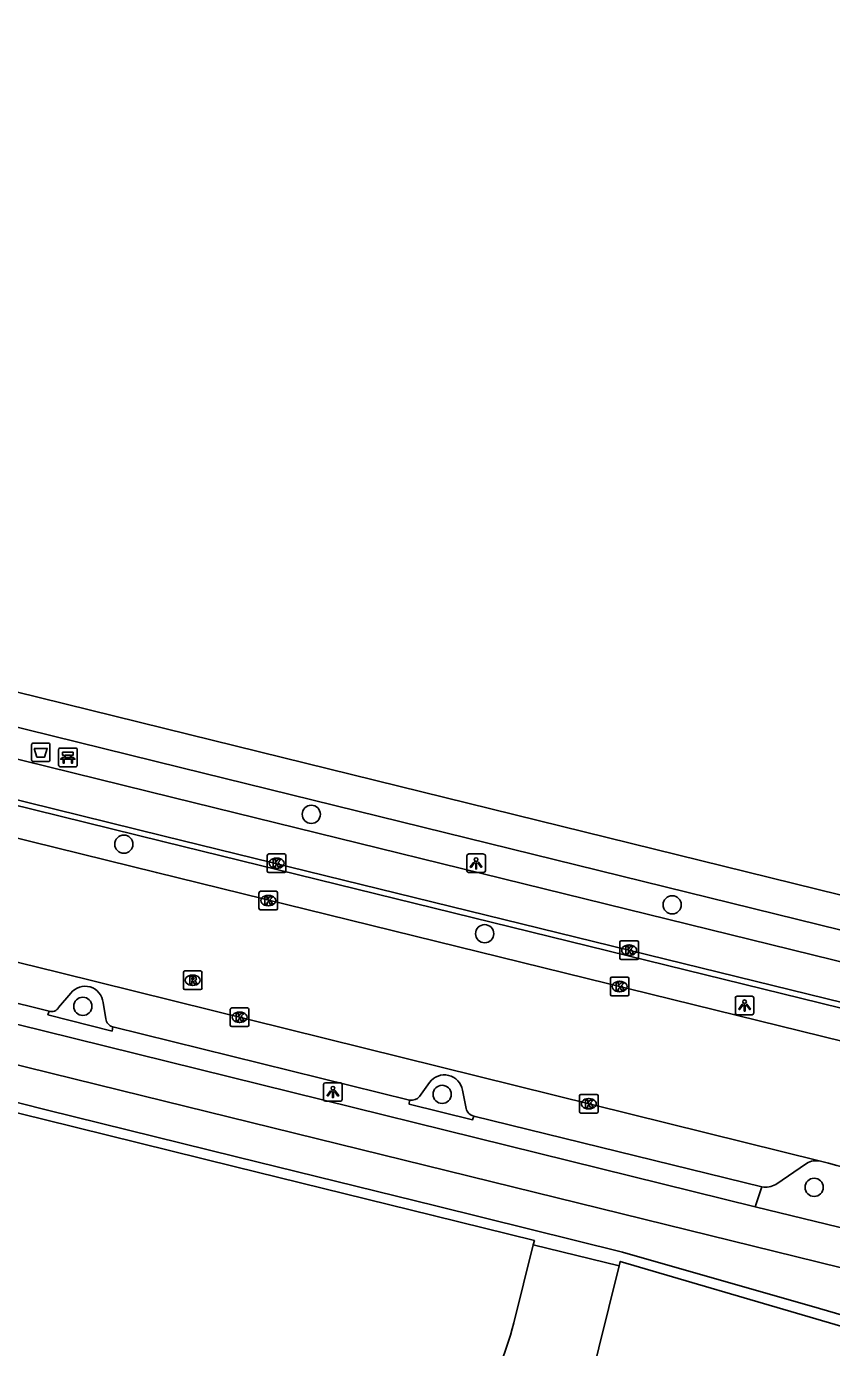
# Model space of a CAD drawing. Extents: x 161771 to 163125, y 382479 to 383177.
# Drawn here: x 162075.7 to 162119, y 383071.7 to 383142.8 of the extents above; entities that cross this region are included whole.
import ezdxf

# ---------------------------------------------------------------- set-up
doc = ezdxf.new("R2010")
doc.units = 0
for name, color, linetype in [('IMGEO_Afvalbak', 7, 'Continuous'), ('IMGEO_Bank', 7, 'Continuous'), ('IMGEO_Berm_open', 7, 'Continuous'), ('IMGEO_Boom', 7, 'Continuous'), ('IMGEO_Fietspad_gesloten', 7, 'Continuous'), ('IMGEO_Haag', 7, 'Continuous'), ('IMGEO_Kolk', 7, 'Continuous'), ('IMGEO_Lichtpunt', 7, 'Continuous'), ('IMGEO_Pand', 7, 'Continuous'), ('IMGEO_Parkeervlak_open', 7, 'Continuous'), ('IMGEO_Rijbaan_lokaal_gesloten', 7, 'Continuous'), ('IMGEO_Rioolput', 7, 'Continuous'), ('IMGEO_Voetpad_open', 7, 'Continuous')]:
    doc.layers.add(name, color=color, linetype=linetype)

msp = doc.modelspace()

# ---------------------------------------------------------------- linework, layer by layer
at = {"layer": 'IMGEO_Afvalbak'}
for p, q in [((162075.936, 383103.367), (162075.936, 383104.167)), ((162075.936, 383104.167), (162075.936, 383103.367)), ((162076.036, 383104.267), (162076.826, 383104.267)), ((162076.826, 383104.267), (162076.036, 383104.267)), ((162076.926, 383104.167), (162076.926, 383103.367)), ((162076.926, 383103.367), (162076.926, 383104.167)), ((162076.826, 383103.267), (162076.036, 383103.267)), ((162076.036, 383103.267), (162076.826, 383103.267))]:
    msp.add_line(p, q, dxfattribs=at)
msp.add_lwpolyline([(162076.079, 383103.981), (162076.783, 383103.981), (162076.634, 383103.511), (162076.228, 383103.511), (162076.079, 383103.981)], dxfattribs=at)
for centre, start, end in [((162076.036, 383104.167), 90, 180), ((162076.036, 383104.167), 90, 180), ((162076.826, 383104.167), 0, 90), ((162076.826, 383104.167), 360, 90), ((162076.036, 383103.367), 180, 270), ((162076.036, 383103.367), 180, 270), ((162076.826, 383103.367), 270, 0), ((162076.826, 383103.367), 270, 0)]:
    msp.add_arc(centre, 0.1, start, end, dxfattribs=at)
at = {"layer": 'IMGEO_Bank'}
for p, q in [((162077.393, 383103.07), (162077.393, 383103.911)), ((162077.393, 383103.911), (162077.393, 383103.07)), ((162077.468, 383103.995), (162078.309, 383103.995)), ((162078.309, 383103.995), (162077.468, 383103.995)), ((162077.702, 383103.501), (162077.702, 383103.607)), ((162077.746, 383103.607), (162077.746, 383103.501)), ((162078.034, 383103.613), (162077.752, 383103.613)), ((162077.752, 383103.495), (162078.034, 383103.495)), ((162078.04, 383103.501), (162078.04, 383103.607)), ((162078.084, 383103.607), (162078.084, 383103.501)), ((162078.393, 383103.92), (162078.393, 383103.079)), ((162078.393, 383103.079), (162078.393, 383103.92)), ((162078.318, 383102.995), (162077.477, 383102.995)), ((162077.477, 383102.995), (162078.318, 383102.995)), ((162078.09, 383103.393), (162077.697, 383103.393))]:
    msp.add_line(p, q, dxfattribs=at)
for points in [[(162077.64, 383103.393), (162077.498, 383103.393), (162077.61, 383103.495), (162077.696, 383103.495)], [(162077.696, 383103.613), (162077.61, 383103.613), (162077.61, 383103.774), (162078.173, 383103.774), (162078.173, 383103.613), (162078.09, 383103.613)], [(162078.09, 383103.495), (162078.173, 383103.495), (162078.285, 383103.393), (162078.146, 383103.393)], [(162077.69, 383103.386), (162077.69, 383103.179), (162077.647, 383103.179), (162077.647, 383103.386)], [(162078.14, 383103.386), (162078.14, 383103.179), (162078.096, 383103.179), (162078.096, 383103.386)]]:
    msp.add_lwpolyline(points, dxfattribs=at)
for centre, radius, start, end in [((162077.471, 383103.917), 0.0779, 92.4484, 184.28452), ((162077.471, 383103.917), 0.0779, 92.4484, 184.28452), ((162077.695, 383103.606), 0.00671, 2.89567, 87.10433), ((162077.695, 383103.502), 0.00671, 272.89567, 357.10433), ((162077.752, 383103.606), 0.00671, 92.89567, 177.10433), ((162077.752, 383103.502), 0.00671, 182.89567, 267.10433), ((162078.034, 383103.606), 0.00671, 2.89567, 87.10433), ((162078.034, 383103.502), 0.00671, 272.89567, 357.10433), ((162078.091, 383103.606), 0.00671, 92.89567, 177.10433), ((162078.091, 383103.502), 0.00671, 182.89567, 267.10433), ((162078.315, 383103.917), 0.0779, 2.4484, 94.28452), ((162078.315, 383103.917), 0.0779, 2.4484, 94.28452), ((162077.471, 383103.073), 0.0779, 182.4484, 274.28452), ((162077.471, 383103.073), 0.0779, 182.4484, 274.28452), ((162077.64, 383103.386), 0.00671, 2.89567, 87.10433), ((162077.697, 383103.386), 0.00671, 92.89567, 177.10433), ((162078.089, 383103.386), 0.00671, 2.89567, 87.10433), ((162078.146, 383103.386), 0.00671, 92.89567, 177.10433), ((162078.315, 383103.073), 0.0779, 272.4484, 4.28452), ((162078.315, 383103.073), 0.0779, 272.4484, 4.28452)]:
    msp.add_arc(centre, radius, start, end, dxfattribs=at)
at = {"layer": 'IMGEO_Berm_open'}
for points in [[(162080.32, 383088.988), (162080.273, 383088.761), (162076.816, 383089.637), (162076.891, 383089.836)], [(162099.743, 383084.186), (162099.684, 383083.99), (162096.261, 383084.833), (162096.292, 383085.033)], [(162114.9, 383079.294), (162115.262, 383080.379)]]:
    msp.add_lwpolyline(points, dxfattribs=at)
at = {"layer": 'IMGEO_Boom'}
for centre in [(162090.997, 383100.431), (162080.906, 383098.822), (162110.43, 383095.558), (162100.335, 383094.003), (162078.699, 383090.094), (162098.044, 383085.352), (162118.074, 383080.349)]:
    msp.add_circle(centre, 0.489, dxfattribs=at)
at = {"layer": 'IMGEO_Fietspad_gesloten'}
for points in [[(161915.689, 383140.639), (161979.048, 383124.929), (162000, 383119.758), (162083.074, 383099.255), (162134.136, 383086.721), (162137.066, 383086.053), (162140.008, 383085.446), (162150.119, 383083.649)], [(162150.168, 383085.809), (162140.488, 383087.535), (162137.535, 383088.116), (162134.626, 383088.77), (162083.536, 383101.336), (162000, 383121.941), (161979.686, 383126.952), (161923.625, 383140.841)], [(162003.304, 383106.804), (162076.586, 383088.768), (162114.9, 383079.294)], [(162127.72, 383074.005), (162080.686, 383085.58), (162003.024, 383104.713)], [(162114.9, 383079.294), (162127.757, 383076.182), (162129.761, 383075.563), (162130.935, 383075.168), (162146.429, 383069.887)]]:
    msp.add_lwpolyline(points, dxfattribs=at)
at = {"layer": 'IMGEO_Haag'}
msp.add_lwpolyline([(162150.044, 383083.349), (162139.954, 383085.159), (162137.013, 383085.752), (162134.07, 383086.429), (162082.999, 383098.959), (162000, 383119.435), (161978.973, 383124.622)], dxfattribs=at)
at = {"layer": 'IMGEO_Kolk'}
for p, q in [((162088.629, 383097.369), (162088.629, 383098.221)), ((162088.704, 383098.295), (162089.556, 383098.295)), ((162089.117, 383098.075), (162089.142, 383098.075)), ((162089.63, 383098.221), (162089.63, 383097.369)), ((162089.556, 383097.295), (162088.704, 383097.295)), ((162089.14, 383097.515), (162089.115, 383097.515)), ((162088.183, 383095.36), (162088.183, 383096.212)), ((162088.258, 383096.286), (162089.11, 383096.286)), ((162088.671, 383096.066), (162088.696, 383096.066)), ((162089.184, 383096.212), (162089.184, 383095.36)), ((162089.11, 383095.286), (162088.258, 383095.286)), ((162088.694, 383095.506), (162088.669, 383095.506)), ((162107.611, 383092.689), (162107.611, 383093.541)), ((162107.686, 383093.615), (162108.538, 383093.615)), ((162108.612, 383093.541), (162108.612, 383092.689)), ((162108.122, 383092.835), (162108.097, 383092.835)), ((162108.099, 383093.395), (162108.124, 383093.395)), ((162108.538, 383092.615), (162107.686, 383092.615)), ((162107.1, 383090.733), (162107.1, 383091.585)), ((162107.175, 383091.659), (162108.027, 383091.659)), ((162107.588, 383091.439), (162107.613, 383091.439)), ((162108.101, 383091.585), (162108.101, 383090.733)), ((162108.027, 383090.659), (162107.175, 383090.659)), ((162107.611, 383090.879), (162107.586, 383090.879)), ((162086.638, 383089.08), (162086.638, 383089.932)), ((162086.713, 383090.006), (162087.565, 383090.006)), ((162087.639, 383089.932), (162087.639, 383089.08)), ((162087.149, 383089.226), (162087.124, 383089.226)), ((162087.126, 383089.786), (162087.151, 383089.786)), ((162087.565, 383089.006), (162086.713, 383089.006)), ((162105.44, 383084.422), (162105.44, 383085.274)), ((162105.515, 383085.348), (162106.367, 383085.348)), ((162105.928, 383085.128), (162105.953, 383085.128)), ((162106.441, 383085.274), (162106.441, 383084.422)), ((162106.367, 383084.348), (162105.515, 383084.348)), ((162105.951, 383084.568), (162105.926, 383084.568))]:
    msp.add_line(p, q, dxfattribs=at)
for points in [[(162088.629, 383097.369), (162088.629, 383098.221)], [(162088.704, 383098.295), (162089.556, 383098.295)], [(162088.95, 383097.995), (162089.073, 383097.995), (162089.073, 383097.844), (162089.203, 383097.995), (162089.367, 383097.995), (162089.221, 383097.844), (162089.374, 383097.595), (162089.222, 383097.595), (162089.137, 383097.759), (162089.073, 383097.692), (162089.073, 383097.595), (162088.95, 383097.595), (162088.95, 383097.995)], [(162089.63, 383098.221), (162089.63, 383097.369)], [(162089.556, 383097.295), (162088.704, 383097.295)], [(162088.183, 383095.36), (162088.183, 383096.212)], [(162088.258, 383096.286), (162089.11, 383096.286)], [(162088.504, 383095.986), (162088.627, 383095.986), (162088.627, 383095.835), (162088.757, 383095.986), (162088.921, 383095.986), (162088.775, 383095.835), (162088.928, 383095.586), (162088.776, 383095.586), (162088.691, 383095.75), (162088.627, 383095.683), (162088.627, 383095.586), (162088.504, 383095.586), (162088.504, 383095.986)], [(162089.184, 383096.212), (162089.184, 383095.36)], [(162089.11, 383095.286), (162088.258, 383095.286)], [(162107.611, 383092.689), (162107.611, 383093.541)], [(162107.686, 383093.615), (162108.538, 383093.615)], [(162108.612, 383093.541), (162108.612, 383092.689)], [(162107.932, 383093.315), (162108.055, 383093.315), (162108.055, 383093.164), (162108.185, 383093.315), (162108.349, 383093.315), (162108.203, 383093.164), (162108.356, 383092.915), (162108.204, 383092.915), (162108.119, 383093.079), (162108.055, 383093.012), (162108.055, 383092.915), (162107.932, 383092.915), (162107.932, 383093.315)], [(162108.538, 383092.615), (162107.686, 383092.615)], [(162107.1, 383090.733), (162107.1, 383091.585)], [(162107.175, 383091.659), (162108.027, 383091.659)], [(162107.421, 383091.359), (162107.544, 383091.359), (162107.544, 383091.208), (162107.674, 383091.359), (162107.838, 383091.359), (162107.692, 383091.208), (162107.845, 383090.959), (162107.693, 383090.959), (162107.608, 383091.123), (162107.544, 383091.056), (162107.544, 383090.959), (162107.421, 383090.959), (162107.421, 383091.359)], [(162108.101, 383091.585), (162108.101, 383090.733)], [(162108.027, 383090.659), (162107.175, 383090.659)], [(162086.638, 383089.08), (162086.638, 383089.932)], [(162086.713, 383090.006), (162087.565, 383090.006)], [(162087.639, 383089.932), (162087.639, 383089.08)], [(162086.959, 383089.706), (162087.082, 383089.706), (162087.082, 383089.555), (162087.212, 383089.706), (162087.376, 383089.706), (162087.23, 383089.555), (162087.383, 383089.306), (162087.231, 383089.306), (162087.146, 383089.47), (162087.082, 383089.403), (162087.082, 383089.306), (162086.959, 383089.306), (162086.959, 383089.706)], [(162087.565, 383089.006), (162086.713, 383089.006)], [(162105.44, 383084.422), (162105.44, 383085.274)], [(162105.515, 383085.348), (162106.367, 383085.348)], [(162105.761, 383085.048), (162105.884, 383085.048), (162105.884, 383084.897), (162106.014, 383085.048), (162106.178, 383085.048), (162106.032, 383084.897), (162106.185, 383084.648), (162106.033, 383084.648), (162105.948, 383084.812), (162105.884, 383084.745), (162105.884, 383084.648), (162105.761, 383084.648), (162105.761, 383085.048)], [(162106.441, 383085.274), (162106.441, 383084.422)], [(162106.367, 383084.348), (162105.515, 383084.348)]]:
    msp.add_lwpolyline(points, dxfattribs=at)
for centre, start, end in [((162088.706, 383098.219), 91.55205, 178.44795), ((162088.706, 383098.219), 91.55205, 178.44795), ((162089.554, 383098.219), 1.55205, 88.44795), ((162089.554, 383098.219), 1.55205, 88.44795), ((162088.706, 383097.371), 181.55205, 268.44795), ((162088.706, 383097.371), 181.55205, 268.44795), ((162089.554, 383097.371), 271.55205, 358.44795), ((162089.554, 383097.371), 271.55205, 358.44795), ((162088.26, 383096.21), 91.55205, 178.44795), ((162088.26, 383096.21), 91.55205, 178.44795), ((162089.108, 383096.21), 1.55205, 88.44795), ((162089.108, 383096.21), 1.55205, 88.44795), ((162088.26, 383095.362), 181.55205, 268.44795), ((162088.26, 383095.362), 181.55205, 268.44795), ((162089.108, 383095.362), 271.55205, 358.44795), ((162089.108, 383095.362), 271.55205, 358.44795), ((162107.688, 383093.539), 91.55205, 178.44795), ((162107.688, 383093.539), 91.55205, 178.44795), ((162108.536, 383093.539), 1.55205, 88.44795), ((162108.536, 383093.539), 1.55205, 88.44795), ((162107.688, 383092.691), 181.55205, 268.44795), ((162107.688, 383092.691), 181.55205, 268.44795), ((162108.536, 383092.691), 271.55205, 358.44795), ((162108.536, 383092.691), 271.55205, 358.44795), ((162107.177, 383091.583), 91.55205, 178.44795), ((162107.177, 383091.583), 91.55205, 178.44795), ((162108.025, 383091.583), 1.55205, 88.44795), ((162108.025, 383091.583), 1.55205, 88.44795), ((162107.177, 383090.735), 181.55205, 268.44795), ((162107.177, 383090.735), 181.55205, 268.44795), ((162108.025, 383090.735), 271.55205, 358.44795), ((162108.025, 383090.735), 271.55205, 358.44795), ((162086.715, 383089.93), 91.55205, 178.44795), ((162086.715, 383089.93), 91.55205, 178.44795), ((162087.563, 383089.93), 1.55205, 88.44795), ((162087.563, 383089.93), 1.55205, 88.44795), ((162086.715, 383089.082), 181.55205, 268.44795), ((162086.715, 383089.082), 181.55205, 268.44795), ((162087.563, 383089.082), 271.55205, 358.44795), ((162087.563, 383089.082), 271.55205, 358.44795), ((162105.517, 383085.272), 91.55205, 178.44795), ((162105.517, 383085.272), 91.55205, 178.44795), ((162106.365, 383085.272), 1.55205, 88.44795), ((162106.365, 383085.272), 1.55205, 88.44795), ((162105.517, 383084.424), 181.55205, 268.44795), ((162105.517, 383084.424), 181.55205, 268.44795), ((162106.365, 383084.424), 271.55205, 358.44795), ((162106.365, 383084.424), 271.55205, 358.44795)]:
    msp.add_arc(centre, 0.0765, start, end, dxfattribs=at)
for centre, major_axis, ratio, start_param, end_param in [((162089.116, 383097.795), (-0.387, 0.002), 0.722429, 4.712389, 7.853982), ((162089.141, 383097.795), (-0.39, 0.002), 0.717154, 1.570796, 4.712389), ((162088.67, 383095.786), (-0.387, 0.002), 0.722429, 4.712389, 7.853982), ((162088.695, 383095.786), (-0.39, 0.002), 0.717154, 1.570796, 4.712389), ((162108.098, 383093.115), (-0.387, 0.002), 0.722429, 4.712389, 7.853982), ((162108.123, 383093.115), (-0.39, 0.002), 0.717154, 1.570796, 4.712389), ((162107.587, 383091.159), (-0.387, 0.002), 0.722429, 4.712389, 7.853982), ((162107.612, 383091.159), (-0.39, 0.002), 0.717154, 1.570796, 4.712389), ((162087.125, 383089.506), (-0.387, 0.002), 0.722429, 4.712389, 7.853982), ((162087.15, 383089.506), (-0.39, 0.002), 0.717154, 1.570796, 4.712389), ((162105.927, 383084.848), (-0.387, 0.002), 0.722429, 4.712389, 7.853982), ((162105.952, 383084.848), (-0.39, 0.002), 0.717154, 1.570796, 4.712389)]:
    msp.add_ellipse(centre, major_axis=major_axis, ratio=ratio, start_param=start_param, end_param=end_param, dxfattribs=at)
at = {"layer": 'IMGEO_Lichtpunt'}
for p, q in [((162099.374, 383098.199), (162099.374, 383097.392)), ((162099.374, 383098.199), (162099.374, 383097.392)), ((162100.276, 383098.294), (162099.468, 383098.294)), ((162100.276, 383098.294), (162099.468, 383098.294)), ((162100.37, 383097.392), (162100.37, 383098.199)), ((162100.37, 383097.392), (162100.37, 383098.199)), ((162099.468, 383097.298), (162100.276, 383097.298)), ((162099.468, 383097.298), (162100.276, 383097.298)), ((162114.732, 383090.64), (162113.924, 383090.64)), ((162114.732, 383090.64), (162113.924, 383090.64)), ((162113.83, 383090.545), (162113.83, 383089.738)), ((162113.83, 383090.545), (162113.83, 383089.738)), ((162114.826, 383089.738), (162114.826, 383090.545)), ((162114.826, 383089.738), (162114.826, 383090.545)), ((162113.924, 383089.644), (162114.732, 383089.644)), ((162113.924, 383089.644), (162114.732, 383089.644)), ((162091.663, 383085.887), (162091.663, 383085.08)), ((162091.663, 383085.887), (162091.663, 383085.08)), ((162092.565, 383085.982), (162091.757, 383085.982)), ((162092.565, 383085.982), (162091.757, 383085.982)), ((162092.659, 383085.08), (162092.659, 383085.887)), ((162092.659, 383085.08), (162092.659, 383085.887)), ((162091.757, 383084.986), (162092.565, 383084.986)), ((162091.757, 383084.986), (162092.565, 383084.986))]:
    msp.add_line(p, q, dxfattribs=at)
for points in [[(162099.748, 383097.863), (162099.787, 383097.835), (162099.599, 383097.573), (162099.561, 383097.6), (162099.748, 383097.863)], [(162099.85, 383097.815), (162099.897, 383097.815), (162099.897, 383097.493), (162099.85, 383097.493), (162099.85, 383097.815)], [(162099.96, 383097.835), (162099.998, 383097.862), (162100.185, 383097.6), (162100.146, 383097.572), (162099.96, 383097.835)], [(162114.204, 383090.209), (162114.243, 383090.181), (162114.055, 383089.919), (162114.017, 383089.946), (162114.204, 383090.209)], [(162114.306, 383090.161), (162114.353, 383090.161), (162114.353, 383089.839), (162114.306, 383089.839), (162114.306, 383090.161)], [(162114.416, 383090.181), (162114.454, 383090.208), (162114.641, 383089.946), (162114.602, 383089.918), (162114.416, 383090.181)], [(162092.037, 383085.551), (162092.076, 383085.523), (162091.888, 383085.261), (162091.85, 383085.288), (162092.037, 383085.551)], [(162092.139, 383085.503), (162092.186, 383085.503), (162092.186, 383085.181), (162092.139, 383085.181), (162092.139, 383085.503)], [(162092.249, 383085.523), (162092.287, 383085.55), (162092.474, 383085.288), (162092.435, 383085.26), (162092.249, 383085.523)]]:
    msp.add_lwpolyline(points, dxfattribs=at)
for centre in [(162099.873, 383097.997), (162114.329, 383090.343), (162092.162, 383085.685)]:
    msp.add_circle(centre, 0.0994, dxfattribs=at)
for centre, start, end in [((162099.468, 383098.199), 90, 180), ((162099.468, 383098.199), 90, 180), ((162100.276, 383098.199), 0, 90), ((162100.276, 383098.199), 0, 90), ((162099.468, 383097.392), 180, 270), ((162099.468, 383097.392), 180, 270), ((162100.276, 383097.392), 270, 0), ((162100.276, 383097.392), 270, 360), ((162113.924, 383090.545), 90, 180), ((162113.924, 383090.545), 90, 180), ((162114.732, 383090.545), 0, 90), ((162114.732, 383090.545), 0, 90), ((162113.924, 383089.738), 180, 270), ((162113.924, 383089.738), 180, 270), ((162114.732, 383089.738), 270, 0), ((162114.732, 383089.738), 270, 360), ((162091.757, 383085.887), 90, 180), ((162091.757, 383085.887), 90, 180), ((162092.565, 383085.887), 0, 90), ((162092.565, 383085.887), 0, 90), ((162091.757, 383085.08), 180, 270), ((162091.757, 383085.08), 180, 270), ((162092.565, 383085.08), 270, 0), ((162092.565, 383085.08), 270, 360)]:
    msp.add_arc(centre, 0.0946, start, end, dxfattribs=at)
at = {"layer": 'IMGEO_Pand'}
for points in [[(162055.457, 383089.209), (162065.874, 383086.647), (162076.61, 383084.007), (162086.853, 383081.477), (162097.561, 383078.833), (162103.009, 383077.483), (162102.95, 383077.249)], [(162102.95, 383077.249), (162101.897, 383073.061)], [(162107.576, 383076.123), (162103.739, 383060.63)], [(162144.848, 383063.353), (162144.413, 383063.834), (162144.308, 383063.735), (162139.57, 383066.948), (162128.762, 383070.172), (162118.164, 383073.264), (162107.636, 383076.364), (162107.576, 383076.123)]]:
    msp.add_lwpolyline(points, dxfattribs=at)
msp.add_arc((162087.899, 383076.445), 14.401, 324.62181, 346.41014, dxfattribs=at)
at = {"layer": 'IMGEO_Parkeervlak_open'}
for points in [[(162076.891, 383089.836), (162060.892, 383093.798)], [(162077.392, 383090.026), (162078.05, 383090.803)], [(162079.785, 383090.293), (162079.936, 383089.425)], [(162096.292, 383085.033), (162080.32, 383088.988)], [(162096.833, 383085.231), (162097.366, 383085.999)], [(162099.139, 383085.572), (162099.336, 383084.598)], [(162115.262, 383080.379), (162099.743, 383084.186)], [(162117.66, 383081.632), (162116.006, 383080.509)]]:
    msp.add_lwpolyline(points, dxfattribs=at)
for centre, radius, start, end in [((162078.815, 383090.2), 0.974, 5.45152, 141.78728), ((162077.025, 383090.239), 0.425, 251.68361, 329.854), ((162080.446, 383089.486), 0.513, 186.7927, 255.82005), ((162098.163, 383085.412), 0.989, 9.30765, 143.61045), ((162096.361, 383085.683), 0.654, 263.95311, 316.25102), ((162099.853, 383084.702), 0.527, 191.34198, 257.95845), ((162118.187, 383080.786), 0.997, 77.00145, 121.89845), ((162115.462, 383081.427), 1.067, 259.18722, 300.63539)]:
    msp.add_arc(centre, radius, start, end, dxfattribs=at)
at = {"layer": 'IMGEO_Rijbaan_lokaal_gesloten'}
for points in [[(162149.208, 383081.794), (162139.457, 383083.52), (162136.512, 383084.125), (162133.568, 383084.776), (162082.657, 383097.292), (162000, 383117.686), (161978.427, 383123.009)], [(162001.891, 383110.47), (162077.419, 383091.911), (162118.411, 383081.757)]]:
    msp.add_lwpolyline(points, dxfattribs=at)
msp.add_arc((162095.448, 382990.094), 94.496, 71.53177, 75.93583, dxfattribs=at)
at = {"layer": 'IMGEO_Rioolput'}
for p, q in [((162084.113, 383091.071), (162084.113, 383091.923)), ((162084.188, 383091.997), (162085.04, 383091.997)), ((162084.601, 383091.777), (162084.626, 383091.777)), ((162085.114, 383091.923), (162085.114, 383091.071)), ((162085.04, 383090.997), (162084.188, 383090.997)), ((162084.624, 383091.217), (162084.599, 383091.217))]:
    msp.add_line(p, q, dxfattribs=at)
for points in [[(162084.113, 383091.071), (162084.113, 383091.923)], [(162084.188, 383091.997), (162085.04, 383091.997)], [(162084.702, 383091.695), (162084.45, 383091.697), (162084.45, 383091.297)], [(162084.45, 383091.297), (162084.574, 383091.297), (162084.574, 383091.459), (162084.585, 383091.459)], [(162084.628, 383091.616), (162084.574, 383091.616), (162084.574, 383091.535)], [(162084.574, 383091.535), (162084.626, 383091.535)], [(162084.632, 383091.43), (162084.703, 383091.297), (162084.843, 383091.297), (162084.778, 383091.423)], [(162085.114, 383091.923), (162085.114, 383091.071)], [(162085.04, 383090.997), (162084.188, 383090.997)]]:
    msp.add_lwpolyline(points, dxfattribs=at)
for centre, radius, start, end in [((162084.19, 383091.921), 0.0765, 91.55205, 178.44795), ((162084.19, 383091.921), 0.0765, 91.55205, 178.44795), ((162084.584, 383091.406), 0.0533, 26.02933, 88.69889), ((162084.61, 383091.724), 0.19, 274.7715, 282.96867), ((162084.634, 383091.52), 0.0964, 77.00612, 93.18647), ((162084.648, 383091.577), 0.0378, 276.66336, 79.67722), ((162084.701, 383091.585), 0.109, 350.36119, 89.41601), ((162084.699, 383091.585), 0.112, 277.58423, 350.98172), ((162084.683, 383091.37), 0.108, 29.51342, 73.79051), ((162085.038, 383091.921), 0.0765, 1.55205, 88.44795), ((162085.038, 383091.921), 0.0765, 1.55205, 88.44795), ((162084.19, 383091.073), 0.0765, 181.55205, 268.44795), ((162084.19, 383091.073), 0.0765, 181.55205, 268.44795), ((162085.038, 383091.073), 0.0765, 271.55205, 358.44795), ((162085.038, 383091.073), 0.0765, 271.55205, 358.44795)]:
    msp.add_arc(centre, radius, start, end, dxfattribs=at)
for centre, major_axis, ratio, start_param, end_param in [((162084.6, 383091.497), (-0.387, 0.002), 0.722429, 4.712389, 7.853982), ((162084.625, 383091.497), (-0.39, 0.002), 0.717154, 1.570796, 4.712389)]:
    msp.add_ellipse(centre, major_axis=major_axis, ratio=ratio, start_param=start_param, end_param=end_param, dxfattribs=at)
at = {"layer": 'IMGEO_Voetpad_open'}
for points in [[(161930.08, 383142.847), (161980.607, 383130.319), (162000, 383125.537), (162084.42, 383104.723), (162159.522, 383086.226), (162160.015, 383088.308), (162160.209, 383089.128), (162160.247, 383089.352), (162160.311, 383089.769), (162160.599, 383089.696), (162163.573, 383089.046), (162164.628, 383088.815)], [(161923.625, 383140.841), (161924.036, 383142.458), (161980.138, 383128.56), (162000, 383123.662), (162083.965, 383102.956), (162150.353, 383086.602), (162150.168, 383085.809)], [(162146.928, 383065.401), (162139.708, 383067.473), (162128.934, 383070.747), (162118.368, 383073.832), (162107.762, 383076.863), (162097.71, 383079.345), (162086.971, 383081.997), (162076.72, 383084.528), (162066.004, 383087.223), (162045.075, 383092.367), (162034.344, 383095.026), (162024.1, 383097.528), (162013.373, 383100.204), (162003.395, 383102.633), (162002.719, 383102.888), (162002.455, 383102.987), (162001.558, 383103.439), (162000, 383104.393), (161999.536, 383104.682)], [(162102.95, 383077.249), (162107.576, 383076.123)]]:
    msp.add_lwpolyline(points, dxfattribs=at)

doc.saveas('drawing.dxf')
